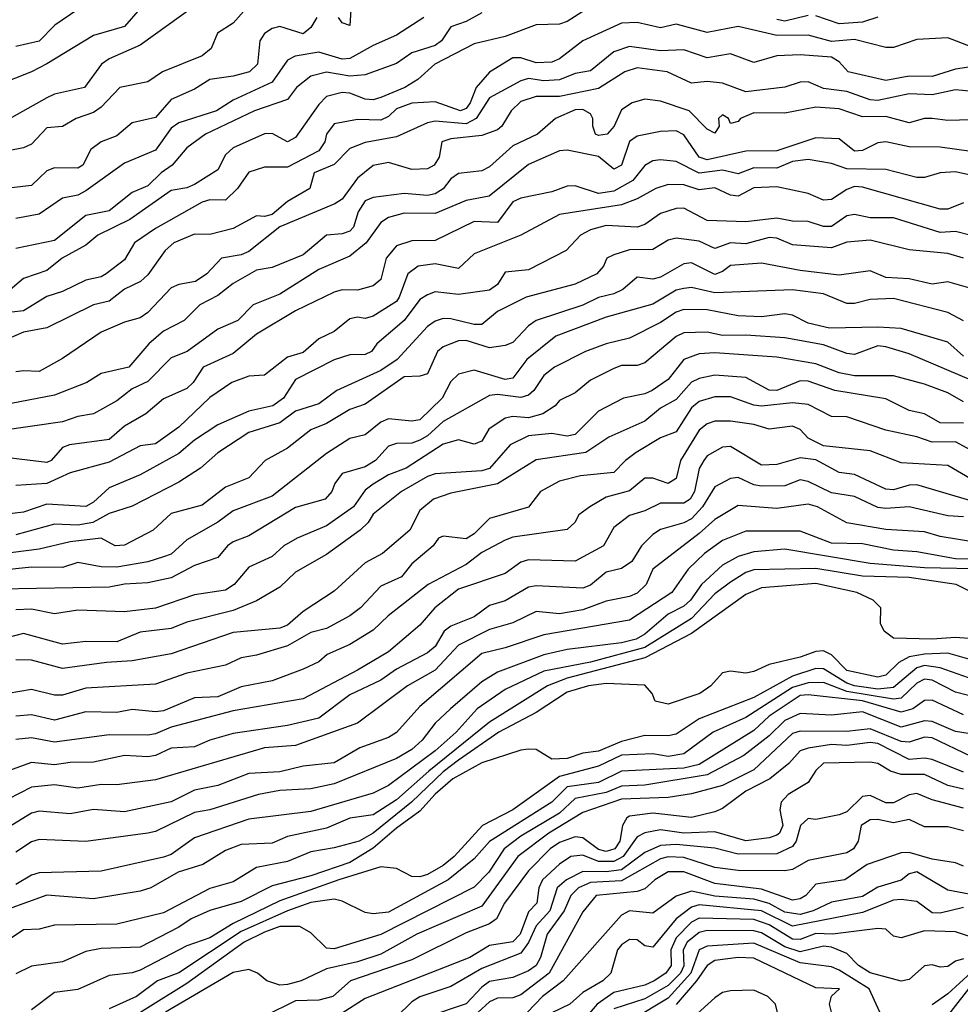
# Model space of a CAD drawing. Header units: metres. Extents: x -51132 to -49532, y -231222 to -229437.
# Tile 430 of 656: x -50301 to -50240, y -230415 to -230352. Entities that reach past the tile are written whole.
import ezdxf

# ---------------------------------------------------------------- set-up
doc = ezdxf.new("R2010")
doc.units = ezdxf.units.M
for name, color, linetype in [('CONTOUR_HALF', 8, 'Continuous'), ('CONTOUR_INDEX', 1, 'Continuous'), ('CONTOUR_INTER', 3, 'Continuous')]:
    doc.layers.add(name, color=color, linetype=linetype)

msp = doc.modelspace()

# ---------------------------------------------------------------- linework, layer by layer
at = {"layer": 'CONTOUR_HALF'}
for points, elevation in [([(-50293.08, -230351.189), (-50294.08, -230352.35), (-50296.08, -230352.91), (-50299.08, -230354.751), (-50300.08, -230355.266), (-50303.08, -230356.447)], 60.5), ([(-50286.08, -230350.986), (-50287.08, -230352.127), (-50288.091, -230352.759), (-50288.499, -230353.759), (-50289.08, -230354.234), (-50291.644, -230355.259), (-50292.58, -230355.902), (-50294.39, -230356.259), (-50295.58, -230357.534), (-50296.08, -230357.876), (-50297.199, -230358.259), (-50298.08, -230358.783), (-50299.08, -230358.868), (-50300.08, -230359.903), (-50300.58, -230360.145), (-50301.58, -230360.347)], 59.5), ([(-50264.403, -230351.259), (-50265.58, -230352.012), (-50266.08, -230352.2), (-50267.58, -230352.243), (-50269.58, -230352.981), (-50271.58, -230353.449), (-50274.103, -230354.759), (-50275.21, -230355.759), (-50276.039, -230356.259), (-50277.58, -230356.902), (-50278.08, -230357.056), (-50278.58, -230357.024), (-50279.58, -230356.621), (-50280.08, -230356.584), (-50281.08, -230356.835), (-50281.58, -230357.353), (-50283.08, -230359.473), (-50283.58, -230359.757), (-50284.58, -230359.235), (-50285.08, -230359.244), (-50287.08, -230360.146), (-50287.58, -230360.609), (-50288.08, -230361.56), (-50289.58, -230362.501), (-50290.08, -230362.719), (-50291.08, -230362.901), (-50293.735, -230364.759), (-50295.807, -230365.759), (-50296.58, -230366.408), (-50298.09, -230367.259), (-50299.08, -230368.047), (-50300.58, -230368.563), (-50301.58, -230369.399)], 57.5), ([(-50274.816, -230351.759), (-50276.58, -230352.907), (-50278.08, -230353.558), (-50279.58, -230354.4), (-50280.08, -230354.441), (-50281.58, -230353.997), (-50283.102, -230354.259), (-50283.58, -230354.502), (-50284.58, -230355.912), (-50287.08, -230357.078), (-50288.17, -230357.759), (-50290.58, -230358.538), (-50291.08, -230358.893), (-50292.08, -230360.292), (-50294.08, -230361.139), (-50296.58, -230362.915), (-50297.08, -230363.191), (-50298.08, -230363.384), (-50299.58, -230364.41), (-50301.08, -230364.703)], 58.5), ([(-50250.08, -230351.641), (-50251.58, -230351.987), (-50252.08, -230351.9)], 57.5), ([(-50245.58, -230351.734), (-50246.58, -230352.052), (-50248.08, -230352.169), (-50249.58, -230351.651)], 57.5), ([(-50237.58, -230354.64), (-50240.58, -230355.087), (-50242.08, -230355.553), (-50243.58, -230355.528), (-50245.08, -230355.814), (-50247.508, -230355.259), (-50248.08, -230354.616), (-50248.58, -230354.307), (-50250.58, -230354.154), (-50252.08, -230354.22), (-50253.58, -230354.667), (-50255.08, -230354.09), (-50256.58, -230354.35), (-50258.08, -230353.833), (-50259.58, -230353.916), (-50261.58, -230353.627), (-50262.58, -230353.961), (-50264.08, -230355.195), (-50265.08, -230355.362), (-50266.08, -230355.774), (-50267.08, -230355.83), (-50268.08, -230355.697), (-50268.58, -230355.829), (-50270.58, -230356.94), (-50271.451, -230358.259), (-50272.08, -230358.596), (-50274.08, -230358.435), (-50274.58, -230358.541), (-50276.58, -230359.45), (-50278.58, -230359.803), (-50279.58, -230360.182), (-50280.58, -230361.215), (-50281.881, -230361.759), (-50282.154, -230362.759), (-50283.58, -230363.592), (-50284.58, -230364.443), (-50285.08, -230364.573), (-50285.58, -230364.528), (-50287.08, -230365.335), (-50288.58, -230365.72), (-50289.58, -230365.714), (-50290.916, -230366.259), (-50291.455, -230366.759), (-50292.58, -230368.329), (-50293.045, -230368.759), (-50294.08, -230369.235), (-50295.08, -230370.012), (-50296.08, -230370.255), (-50299.08, -230371.721), (-50300.58, -230372.006), (-50301.58, -230372.449)], 56.5), ([(-50239.58, -230358.351), (-50241.08, -230358.397), (-50242.08, -230358.253), (-50242.58, -230358.262), (-50243.58, -230358.544), (-50245.08, -230358.14), (-50246.58, -230358.143), (-50248.08, -230357.649), (-50249.58, -230357.521), (-50251.58, -230357.908), (-50253.58, -230357.887), (-50254.43, -230358.259), (-50254.58, -230358.458), (-50255.08, -230358.585), (-50255.196, -230358.259), (-50255.58, -230358.034), (-50255.843, -230358.259), (-50255.805, -230358.759), (-50256.08, -230359.211), (-50256.58, -230358.956), (-50257.739, -230357.759), (-50259.58, -230357.152), (-50260.58, -230357.027), (-50261.412, -230357.259), (-50262.08, -230357.697), (-50262.572, -230358.759), (-50263.012, -230359.259), (-50263.58, -230359.352), (-50263.763, -230359.259), (-50263.942, -230358.759), (-50263.935, -230358.259), (-50264.08, -230357.953), (-50264.58, -230357.672), (-50265.08, -230357.702), (-50266.331, -230358.259), (-50267.502, -230359.259), (-50269.08, -230360.017), (-50270.58, -230361.367), (-50271.08, -230361.625), (-50272.58, -230361.793), (-50273.08, -230362.133), (-50273.58, -230362.797), (-50274.08, -230363.111), (-50274.58, -230363.214), (-50276.08, -230363.091), (-50278.08, -230363.341), (-50278.58, -230363.549), (-50279.048, -230364.259), (-50279.349, -230365.259), (-50279.58, -230365.514), (-50280.08, -230365.693), (-50281.08, -230365.771), (-50282.58, -230367.04), (-50284.58, -230367.851), (-50285.58, -230368.015), (-50287.08, -230368.88), (-50288.08, -230369.645), (-50289.233, -230370.259), (-50290.237, -230371.259), (-50291.58, -230371.946), (-50292.522, -230372.759), (-50293.808, -230374.259), (-50295.58, -230374.67), (-50296.514, -230375.259), (-50298.58, -230376.067), (-50303.08, -230376.919)], 55.5), ([(-50238.58, -230362.136), (-50240.58, -230361.687), (-50241.58, -230361.757), (-50242.58, -230362.048), (-50243.08, -230362.063), (-50245.08, -230361.553), (-50247.58, -230361.504), (-50248.58, -230361.152), (-50250.08, -230360.908), (-50251.08, -230361.026), (-50252.08, -230361.467), (-50253.58, -230361.428), (-50254.58, -230361.832), (-50255.58, -230361.584), (-50257.08, -230361.785), (-50258.58, -230361.025), (-50259.58, -230360.921), (-50260.08, -230360.995), (-50260.58, -230361.283), (-50261.362, -230362.259), (-50262.58, -230362.947), (-50263.58, -230363.078), (-50265.08, -230362.591), (-50265.58, -230362.608), (-50266.58, -230362.986), (-50268.58, -230363.396), (-50269.08, -230363.615), (-50270.08, -230364.953), (-50271.58, -230364.896), (-50274.08, -230366.117), (-50275.58, -230366.13), (-50276.58, -230366.463), (-50277.23, -230367.259), (-50277.58, -230368.628), (-50278.08, -230369.028), (-50279.08, -230369.312), (-50280.08, -230369.295), (-50280.58, -230369.438), (-50283.08, -230370.631), (-50285.58, -230372.136), (-50287.08, -230373.393), (-50289.025, -230374.259), (-50289.661, -230375.259), (-50290.08, -230375.634), (-50291.58, -230376.304), (-50292.716, -230377.259), (-50294.08, -230378.054), (-50295.08, -230378.919), (-50297.616, -230379.259), (-50298.08, -230379.442), (-50298.814, -230380.259), (-50299.08, -230380.404), (-50301.58, -230380.09)], 54.5), ([(-50239.58, -230365.793), (-50240.58, -230365.541), (-50241.58, -230365.604), (-50244.58, -230364.661), (-50246.08, -230364.653), (-50247.08, -230364.449), (-50247.58, -230364.534), (-50248.58, -230365.204), (-50249.08, -230365.214), (-50250.08, -230364.893), (-50251.08, -230364.878), (-50252.08, -230364.669), (-50254.08, -230364.919), (-50256.58, -230364.825), (-50258.08, -230364.033), (-50258.58, -230364.058), (-50259.58, -230364.368), (-50260.58, -230365.083), (-50261.08, -230365.243), (-50263.08, -230365.136), (-50264.08, -230365.417), (-50264.735, -230365.759), (-50265.643, -230366.759), (-50268.08, -230368.004), (-50269.58, -230368.156), (-50270.08, -230368.933), (-50270.58, -230369.308), (-50272.58, -230369.578), (-50274.08, -230369.412), (-50274.58, -230369.6), (-50275.08, -230369.917), (-50276.08, -230371.257), (-50277.833, -230372.759), (-50278.193, -230373.259), (-50278.58, -230373.442), (-50279.58, -230373.479), (-50280.58, -230373.801), (-50283.08, -230375.051), (-50283.847, -230376.259), (-50284.542, -230376.759), (-50286.08, -230377.088), (-50288.08, -230377.968), (-50289.58, -230378.97), (-50290.58, -230379.817), (-50293.08, -230381.191), (-50295.08, -230382.027), (-50296.08, -230382.94), (-50296.58, -230383.223), (-50299.08, -230383.069), (-50300.58, -230383.599), (-50302.58, -230383.84)], 53.5), ([(-50239.58, -230369.198), (-50241.08, -230368.769), (-50242.08, -230368.915), (-50243.58, -230368.573), (-50245.08, -230368.493), (-50246.08, -230368.06), (-50248.08, -230368.347), (-50250.58, -230368.048), (-50253.08, -230367.568), (-50255.08, -230367.717), (-50255.58, -230368.11), (-50256.08, -230368.31), (-50257.58, -230367.558), (-50258.08, -230367.608), (-50259.58, -230368.472), (-50260.08, -230368.607), (-50261.08, -230368.462), (-50262.004, -230369.259), (-50262.58, -230369.541), (-50263.58, -230369.79), (-50264.58, -230370.282), (-50267.58, -230371.254), (-50268.08, -230371.612), (-50269.08, -230372.665), (-50269.58, -230372.878), (-50270.58, -230373.008), (-50272.08, -230372.546), (-50272.58, -230372.564), (-50273.58, -230372.947), (-50273.938, -230373.259), (-50274.58, -230374.699), (-50275.08, -230374.844), (-50276.08, -230374.89), (-50278.58, -230376.646), (-50279.58, -230376.993), (-50281.08, -230377.882), (-50282.08, -230378.296), (-50283.58, -230379.47), (-50285.02, -230380.259), (-50286.08, -230381.379), (-50287.58, -230381.987), (-50289.08, -230383.145), (-50291.08, -230383.687), (-50292.234, -230384.759), (-50294.08, -230385.709), (-50294.677, -230385.759), (-50295.58, -230385.276), (-50297.58, -230385.508), (-50299.58, -230385.969), (-50302.08, -230386.294)], 52.5), ([(-50240.08, -230373.556), (-50241.08, -230372.646), (-50244.08, -230371.785), (-50245.58, -230371.685), (-50248.692, -230371.759), (-50250.08, -230371.434), (-50251.08, -230370.92), (-50251.58, -230370.841), (-50253.08, -230371.032), (-50254.58, -230370.965), (-50256.58, -230370.567), (-50258.08, -230370.546), (-50258.58, -230370.719), (-50259.58, -230371.387), (-50261.58, -230372.396), (-50263.08, -230372.752), (-50264.406, -230373.259), (-50266.406, -230374.259), (-50267.08, -230374.797), (-50267.728, -230375.759), (-50268.08, -230376.062), (-50268.58, -230376.225), (-50270.08, -230376.018), (-50270.58, -230376.083), (-50273.58, -230377.757), (-50274.58, -230378.684), (-50275.08, -230378.97), (-50275.58, -230379.156), (-50276.58, -230379.169), (-50277.08, -230379.338), (-50277.933, -230380.259), (-50278.58, -230380.676), (-50280.08, -230381.102), (-50280.545, -230381.759), (-50280.735, -230382.259), (-50281.175, -230382.759), (-50283.08, -230383.303), (-50286.08, -230385.126), (-50287.08, -230385.511), (-50287.451, -230385.759), (-50288.08, -230386.517), (-50289.58, -230387.019), (-50291.08, -230387.81), (-50292.58, -230388.142), (-50294.08, -230388.22), (-50295.08, -230388.425), (-50302.08, -230388.558)], 51.5), ([(-50240.08, -230376.502), (-50241.08, -230375.912), (-50242.58, -230375.351), (-50244.58, -230374.814), (-50247.08, -230374.83), (-50248.08, -230374.625), (-50249.58, -230374.042), (-50252.08, -230373.612), (-50256.08, -230373.345), (-50257.08, -230373.4), (-50258.08, -230373.766), (-50259.08, -230375.047), (-50260.105, -230375.759), (-50260.58, -230375.978), (-50261.963, -230376.259), (-50263.58, -230377.084), (-50265.08, -230378.597), (-50265.58, -230378.705), (-50266.58, -230378.524), (-50268.08, -230378.678), (-50269.262, -230379.259), (-50270.58, -230380.787), (-50271.08, -230380.925), (-50274.08, -230381.136), (-50274.58, -230381.305), (-50276.241, -230382.259), (-50278.08, -230383.733), (-50278.401, -230384.259), (-50278.913, -230384.759), (-50281.08, -230386.328), (-50283.08, -230387.454), (-50284.08, -230388.43), (-50285.58, -230389.305), (-50287.08, -230389.922), (-50290.08, -230390.668), (-50291.08, -230391.088), (-50293.08, -230391.309), (-50294.58, -230391.937), (-50296.58, -230391.916), (-50298.08, -230392.08), (-50300.58, -230391.394), (-50302.58, -230391.923)], 50.5), ([(-50239.08, -230379.876), (-50240.58, -230379.07), (-50242.08, -230379.087), (-50243.08, -230378.746), (-50245.08, -230378.321), (-50247.58, -230377.458), (-50248.58, -230377.441), (-50250.08, -230376.661), (-50251.08, -230376.55), (-50253.08, -230376.762), (-50253.58, -230376.714), (-50255.08, -230376.171), (-50256.08, -230376.165), (-50257.08, -230376.476), (-50257.58, -230376.888), (-50258.58, -230378.431), (-50259.58, -230378.816), (-50261.138, -230379.759), (-50261.825, -230380.259), (-50262.58, -230381.049), (-50264.718, -230381.259), (-50266.08, -230381.603), (-50267.304, -230382.259), (-50268.08, -230383.271), (-50270.58, -230384), (-50271.58, -230384.993), (-50272.08, -230385.307), (-50273.58, -230385.129), (-50273.88, -230385.259), (-50274.217, -230385.759), (-50275.58, -230386.914), (-50276.246, -230387.759), (-50277.58, -230388.356), (-50278.898, -230389.759), (-50279.58, -230390.265), (-50281.08, -230391.084), (-50282.08, -230391.339), (-50283.58, -230392.189), (-50285.58, -230392.796), (-50286.58, -230392.969), (-50287.58, -230393.449), (-50290.08, -230393.946), (-50292.08, -230394.671), (-50296.58, -230394.927), (-50298.08, -230395.363), (-50298.58, -230395.369), (-50300.08, -230394.997), (-50301.58, -230395.255)], 49.5), ([(-50239.08, -230383.017), (-50243.08, -230381.844), (-50243.58, -230381.859), (-50244.58, -230382.154), (-50245.08, -230382.104), (-50247.08, -230381.17), (-50248.08, -230381.05), (-50249.58, -230380.217), (-50250.58, -230380.103), (-50252.08, -230380.518), (-50253.08, -230380.573), (-50255.08, -230379.359), (-50255.58, -230379.404), (-50256.58, -230379.962), (-50256.792, -230380.259), (-50257.08, -230380.783), (-50257.389, -230382.259), (-50257.67, -230382.759), (-50258.08, -230383.016), (-50259.58, -230383.019), (-50260.58, -230383.505), (-50261.58, -230383.816), (-50262.58, -230384.583), (-50263.258, -230385.759), (-50265.08, -230386.741), (-50268.08, -230386.666), (-50268.58, -230386.818), (-50269.58, -230387.543), (-50272.58, -230388.551), (-50274.11, -230389.759), (-50275.08, -230390.863), (-50277.08, -230392.576), (-50279.08, -230393.767), (-50282.58, -230395.598), (-50287.08, -230396.374), (-50291.08, -230397.422), (-50292.08, -230397.863), (-50292.58, -230397.94), (-50295.08, -230397.917), (-50298.58, -230398.393), (-50300.08, -230398.105), (-50301.08, -230398.227)], 48.5), ([(-50239.08, -230385.575), (-50241.58, -230385.17), (-50242.58, -230384.855), (-50245.08, -230384.7), (-50247.58, -230384.272), (-50249.468, -230383.259), (-50250.08, -230383.077), (-50252.08, -230383.357), (-50254.58, -230383.157), (-50256.08, -230384.058), (-50257.08, -230384.974), (-50260.066, -230387.259), (-50260.502, -230388.259), (-50261.08, -230388.808), (-50261.58, -230389.031), (-50263.08, -230389.324), (-50264.58, -230389.87), (-50266.08, -230390.132), (-50267.58, -230389.977), (-50269.08, -230390.716), (-50270.58, -230391.15), (-50272.58, -230392.149), (-50274.08, -230393.77), (-50275.867, -230394.759), (-50279.08, -230397.162), (-50283.08, -230398.617), (-50285.08, -230398.767), (-50292.08, -230400.817), (-50294.58, -230401.138), (-50295.58, -230401.114), (-50297.08, -230401.363), (-50298.58, -230401.133), (-50300.08, -230401.291), (-50301.58, -230402.061)], 47.5), ([(-50238.434, -230387.259), (-50242.58, -230387.185), (-50246.08, -230386.906), (-50251.58, -230385.977), (-50253.58, -230386.139), (-50254.58, -230386.445), (-50255.58, -230387.009), (-50256.931, -230388.259), (-50257.638, -230389.259), (-50258.08, -230389.643), (-50259.08, -230390.158), (-50260.58, -230391.454), (-50261.152, -230391.759), (-50262.08, -230391.994), (-50265.58, -230392.422), (-50267.08, -230392.78), (-50270.08, -230393.892), (-50271.08, -230394.516), (-50273.087, -230396.259), (-50274.08, -230397.17), (-50274.92, -230398.259), (-50275.58, -230398.877), (-50276.58, -230399.436), (-50280.58, -230401.075), (-50282.08, -230401.408), (-50284.08, -230401.507), (-50285.452, -230401.759), (-50288.58, -230402.744), (-50289.58, -230402.923), (-50292.08, -230404.134), (-50292.58, -230404.243), (-50296.58, -230404.795), (-50299.58, -230404.649), (-50300.08, -230404.813), (-50301.08, -230405.478)], 46.5), ([(-50238.58, -230391.805), (-50240.58, -230391.666), (-50242.08, -230391.776), (-50244.58, -230391.705), (-50245.175, -230391.259), (-50245.417, -230390.759), (-50245.391, -230389.759), (-50245.899, -230389.259), (-50246.938, -230388.759), (-50249.58, -230388.191), (-50253.08, -230388.463), (-50254.08, -230388.889), (-50257.58, -230391.396), (-50260.58, -230392.974), (-50265.58, -230394.275), (-50266.844, -230394.759), (-50270.58, -230397.118), (-50274.486, -230400.259), (-50276.58, -230402.116), (-50278.08, -230403.081), (-50279.58, -230403.288), (-50281.08, -230403.932), (-50283.58, -230404.464), (-50284.58, -230404.889), (-50286.58, -230404.983), (-50287.58, -230405.372), (-50289.04, -230406.259), (-50290.634, -230406.759), (-50292.378, -230407.759), (-50293.08, -230407.986), (-50296.08, -230408.472), (-50299.08, -230408.243), (-50301.58, -230409.136)], 45.5), ([(-50239.759, -230394.259), (-50241.58, -230393.607), (-50242.58, -230393.469), (-50243.08, -230393.612), (-50244.58, -230394.884), (-50245.58, -230394.981), (-50247.09, -230394.759), (-50247.58, -230394.597), (-50249.08, -230393.678), (-50249.58, -230393.662), (-50251.08, -230394.154), (-50253.58, -230395.524), (-50257.08, -230396.884), (-50258.58, -230397.873), (-50259.08, -230397.992), (-50260.58, -230397.973), (-50262.08, -230398.346), (-50263.58, -230398.969), (-50264.58, -230399.108), (-50265.58, -230399.444), (-50266.58, -230399.481), (-50267.58, -230398.877), (-50268.08, -230398.85), (-50268.58, -230398.902), (-50271.08, -230399.734), (-50272.938, -230400.759), (-50274.08, -230401.734), (-50275.08, -230402.83), (-50276.58, -230403.92), (-50278.08, -230405.223), (-50279.58, -230406.128), (-50282.08, -230407.006), (-50284.58, -230407.632), (-50286.58, -230408.658), (-50288.58, -230409.231), (-50289.785, -230409.759), (-50290.58, -230410.306), (-50293.08, -230411.576), (-50295.58, -230411.668), (-50296.58, -230411.862), (-50298.08, -230412.52), (-50300.08, -230412.808), (-50301.08, -230413.307)], 44.5), ([(-50240.08, -230396.636), (-50242.08, -230395.7), (-50242.58, -230395.721), (-50243.331, -230396.259), (-50244.08, -230396.47), (-50246.58, -230395.739), (-50250.08, -230395.339), (-50250.58, -230395.393), (-50252.58, -230396.732), (-50253.58, -230397.647), (-50257.08, -230399.839), (-50258.08, -230400.072), (-50262.08, -230400.258), (-50263.58, -230400.98), (-50265.58, -230401.275), (-50266.58, -230402.264), (-50270.58, -230404.792), (-50271.58, -230405.9), (-50273.245, -230407.259), (-50277.08, -230409.337), (-50278.08, -230409.443), (-50278.58, -230409.348), (-50280.08, -230408.618), (-50280.58, -230408.493), (-50282.08, -230408.721), (-50283.58, -230409.253), (-50286.58, -230410.571), (-50290.58, -230413.229), (-50291.966, -230413.759), (-50293.302, -230414.759), (-50295.08, -230415.562)], 43.5), ([(-50239.58, -230399.324), (-50242.08, -230398.124), (-50242.58, -230398.065), (-50243.58, -230398.401), (-50244.08, -230398.349), (-50246.08, -230397.546), (-50247.58, -230397.716), (-50250.58, -230397.682), (-50251.08, -230397.837), (-50253.58, -230400.168), (-50255.58, -230401.173), (-50257.58, -230401.716), (-50259.08, -230401.945), (-50262.08, -230402.071), (-50264.58, -230402.93), (-50266.777, -230404.259), (-50268.768, -230405.759), (-50271.08, -230408.94), (-50275.268, -230410.759), (-50277.58, -230412.04), (-50279.08, -230412.54), (-50281.08, -230412.986), (-50282.711, -230413.759), (-50283.58, -230413.98), (-50284.08, -230414.032), (-50284.914, -230413.759), (-50285.531, -230413.259), (-50286.08, -230413.021), (-50287.08, -230413.222), (-50291.451, -230415.759)], 42.5), ([(-50240.08, -230401.425), (-50241.08, -230401.178), (-50242.58, -230400.473), (-50244.08, -230400.485), (-50244.772, -230400.259), (-50245.58, -230399.759), (-50246.08, -230399.692), (-50249.08, -230399.752), (-50249.58, -230400.223), (-50250.08, -230400.99), (-50251.353, -230401.759), (-50251.815, -230402.259), (-50251.899, -230402.759), (-50251.713, -230403.759), (-50251.914, -230404.259), (-50252.08, -230404.369), (-50252.58, -230404.558), (-50254.08, -230404.743), (-50256.08, -230404.172), (-50258.08, -230404.243), (-50259.58, -230404.046), (-50260.58, -230404.231), (-50261.08, -230404.48), (-50261.976, -230405.759), (-50262.58, -230406.073), (-50263.58, -230406.078), (-50264.58, -230405.662), (-50265.36, -230405.759), (-50266.08, -230406.237), (-50267.165, -230407.259), (-50267.413, -230407.759), (-50267.537, -230408.759), (-50268.08, -230409.314), (-50268.616, -230410.759), (-50269.08, -230411.234), (-50270.58, -230411.488), (-50271.852, -230412.259), (-50278.58, -230414.888), (-50280.08, -230415.832)], 41.5), ([(-50240.08, -230404.109), (-50241.08, -230403.848), (-50242.58, -230403.849), (-50243.58, -230403.368), (-50244.58, -230403.582), (-50245.58, -230403.368), (-50246.08, -230403.386), (-50246.656, -230403.759), (-50246.86, -230404.759), (-50247.158, -230405.259), (-50247.58, -230405.523), (-50250.08, -230406), (-50251.08, -230406.592), (-50251.58, -230406.671), (-50254.58, -230406.663), (-50256.08, -230406.464), (-50258.08, -230405.826), (-50259.08, -230405.777), (-50259.58, -230405.901), (-50262.08, -230407.326), (-50264.08, -230407.428), (-50264.852, -230407.759), (-50265.352, -230408.259), (-50265.772, -230409.259), (-50266.87, -230410.759), (-50267.302, -230412.259), (-50267.573, -230412.759), (-50268.08, -230413.109), (-50269.08, -230413.528), (-50270.58, -230413.803), (-50271.08, -230414.16), (-50272.08, -230415.23), (-50274.58, -230416.067)], 40.5), ([(-50238.58, -230408.38), (-50241.08, -230407.915), (-50243.08, -230406.745), (-50243.58, -230406.859), (-50244.08, -230407.266), (-50245.58, -230407.732), (-50246.58, -230408.334), (-50248.58, -230408.7), (-50249.743, -230409.259), (-50250.58, -230409.486), (-50251.58, -230409.333), (-50252.58, -230408.781), (-50253.58, -230408.498), (-50256.08, -230408.301), (-50257.58, -230407.979), (-50258.58, -230408.301), (-50260.08, -230409.399), (-50261.58, -230409.251), (-50262.08, -230409.517), (-50265.842, -230413.759), (-50267.183, -230414.759), (-50268.151, -230415.759)], 39.5), ([(-50238.58, -230411.269), (-50240.58, -230410.605), (-50242.58, -230410.533), (-50244.08, -230410.981), (-50244.58, -230410.876), (-50245.08, -230410.437), (-50245.58, -230410.376), (-50248.505, -230410.759), (-50249.58, -230410.71), (-50250.58, -230411.099), (-50251.08, -230411.07), (-50252.58, -230410.152), (-50253.58, -230409.805), (-50257.08, -230409.711), (-50257.58, -230409.981), (-50258.58, -230410.996), (-50258.913, -230411.759), (-50258.893, -230412.759), (-50259.246, -230413.259), (-50259.982, -230413.759), (-50260.58, -230414.038), (-50262.58, -230414.494), (-50263.661, -230415.259), (-50264.58, -230416.335)], 38.5), ([(-50245.469, -230415.759), (-50246.141, -230414.259), (-50248.08, -230413.056), (-50248.58, -230412.861), (-50250.58, -230412.605), (-50253.58, -230411.321), (-50256.58, -230411.519), (-50257.087, -230411.759), (-50257.623, -230413.259), (-50259.08, -230414.858), (-50261.403, -230416.259)], 37.5), ([(-50239.58, -230413.217), (-50241.08, -230414.584), (-50242.08, -230415.303)], 37.5), ([(-50251.819, -230416.759), (-50252.177, -230415.259), (-50252.668, -230414.759), (-50253.58, -230414.363), (-50255.08, -230414.399), (-50255.58, -230414.501), (-50256.08, -230414.837), (-50258.58, -230417.102)], 36.5)]:
    msp.add_lwpolyline(points, dxfattribs=dict(at, elevation=elevation))
at = {"layer": 'CONTOUR_INDEX'}
for points, elevation in [([(-50289.58, -230351.022), (-50293.08, -230353.537), (-50295.08, -230354.422), (-50295.574, -230354.759), (-50296.663, -230356.259), (-50298.58, -230356.704), (-50299.08, -230356.925), (-50302.58, -230358.883)], 60), ([(-50239.58, -230360.376), (-50241.58, -230360.106), (-50243.58, -230360.084), (-50245.08, -230359.772), (-50245.58, -230359.817), (-50246.58, -230360.324), (-50247.08, -230360.357), (-50248.08, -230359.561), (-50249.58, -230359.509), (-50252.08, -230360.343), (-50254.08, -230360.368), (-50256.58, -230360.915), (-50257.091, -230360.759), (-50258.08, -230359.307), (-50258.58, -230359.065), (-50259.58, -230359.101), (-50261.08, -230359.394), (-50261.58, -230359.744), (-50262.08, -230361.256), (-50262.58, -230361.531), (-50263.58, -230360.716), (-50265.58, -230360.3), (-50266.08, -230360.334), (-50268.08, -230361.226), (-50270.61, -230363.259), (-50272.08, -230363.541), (-50274.08, -230364.383), (-50276.08, -230364.343), (-50277.08, -230364.628), (-50277.58, -230364.959), (-50278.529, -230366.259), (-50279.58, -230367.118), (-50281.58, -230367.976), (-50284.08, -230369.557), (-50285.792, -230370.259), (-50286.779, -230371.259), (-50288.08, -230371.814), (-50290.043, -230373.259), (-50291.08, -230373.671), (-50292.58, -230375.186), (-50293.58, -230375.659), (-50294.58, -230376.431), (-50296.08, -230377.268), (-50297.08, -230377.436), (-50298.08, -230377.77), (-50302.08, -230378.369)], 55), ([(-50240.08, -230377.871), (-50241.58, -230377.845), (-50242.58, -230377.267), (-50243.58, -230377.061), (-50245.08, -230376.308), (-50248.349, -230375.759), (-50250.08, -230375.174), (-50250.58, -230375.143), (-50252.08, -230375.759), (-50252.58, -230375.738), (-50254.08, -230374.936), (-50256.08, -230374.767), (-50257.08, -230374.988), (-50257.58, -230375.227), (-50258.58, -230376.333), (-50259.58, -230376.902), (-50260.58, -230377.741), (-50262.908, -230378.759), (-50264.38, -230379.759), (-50267.58, -230380.227), (-50270.08, -230381.78), (-50273.08, -230382.37), (-50274.19, -230382.759), (-50275.08, -230383.481), (-50275.719, -230384.759), (-50277.474, -230386.259), (-50278.58, -230386.864), (-50280.58, -230388.681), (-50282.58, -230389.982), (-50283.58, -230390.867), (-50284.08, -230391.069), (-50287.08, -230391.331), (-50291.08, -230392.715), (-50293.58, -230393.171), (-50295.25, -230393.259), (-50298.08, -230393.651), (-50300.08, -230393.11), (-50301.08, -230393.101)], 50), ([(-50239.58, -230393.098), (-50241.08, -230392.677), (-50242.58, -230392.739), (-50243.58, -230392.907), (-50244.226, -230393.259), (-50245.08, -230394.082), (-50245.58, -230394.212), (-50247.58, -230393.791), (-50248.58, -230392.784), (-50249.08, -230392.512), (-50249.58, -230392.555), (-50250.58, -230392.926), (-50252.58, -230393.388), (-50253.58, -230393.845), (-50254.08, -230393.947), (-50255.08, -230393.834), (-50255.58, -230393.93), (-50256.337, -230394.759), (-50257.052, -230395.259), (-50259.08, -230395.959), (-50259.913, -230395.759), (-50260.121, -230395.259), (-50260.58, -230394.731), (-50263.08, -230394.628), (-50264.203, -230394.759), (-50265.58, -230395.183), (-50267.58, -230396.495), (-50269.977, -230397.759), (-50272.58, -230399.563), (-50273.58, -230400.301), (-50275.604, -230402.259), (-50278.08, -230404.246), (-50278.98, -230404.759), (-50280.58, -230405.199), (-50282.08, -230405.442), (-50283.58, -230406.065), (-50285.58, -230406.467), (-50287.08, -230407.387), (-50288.58, -230407.813), (-50291.58, -230409.371), (-50294.58, -230410.112), (-50298.58, -230410.177), (-50299.58, -230410.422), (-50300.58, -230410.477), (-50303.08, -230412.13)], 45), ([(-50240.08, -230406.368), (-50240.58, -230406.153), (-50242.08, -230405.916), (-50243.58, -230405.499), (-50244.08, -230405.51), (-50246.278, -230406.259), (-50247.712, -230407.259), (-50249.58, -230407.534), (-50250.233, -230408.259), (-50250.58, -230408.475), (-50251.08, -230408.555), (-50253.08, -230407.861), (-50256.08, -230407.494), (-50258.08, -230406.748), (-50259.08, -230406.749), (-50259.939, -230407.259), (-50260.58, -230407.828), (-50261.08, -230408.005), (-50263.73, -230408.259), (-50264.58, -230409.304), (-50266.742, -230413.259), (-50268.58, -230414.647), (-50269.08, -230414.844), (-50270.08, -230414.863), (-50270.58, -230415.097), (-50272.08, -230416.479)], 40)]:
    msp.add_lwpolyline(points, dxfattribs=dict(at, elevation=elevation))
at = {"layer": 'CONTOUR_INTER'}
for points, elevation in [([(-50297.08, -230351.25), (-50298.568, -230352.259), (-50299.58, -230353.294), (-50301.08, -230353.63)], 61), ([(-50271.08, -230351.455), (-50272.08, -230352.012), (-50273.08, -230352.359), (-50273.667, -230353.259), (-50274.08, -230353.559), (-50275.58, -230354.043), (-50276.58, -230354.722), (-50278.58, -230355.444), (-50279.58, -230355.527), (-50281.08, -230355.275), (-50282.08, -230355.534), (-50283.006, -230356.259), (-50283.58, -230357.04), (-50285.705, -230357.759), (-50288.872, -230359.259), (-50290.08, -230360.152), (-50291.01, -230361.259), (-50291.721, -230361.759), (-50292.58, -230362.6), (-50293.58, -230363.013), (-50295.08, -230364.193), (-50296.58, -230364.501), (-50298.58, -230366.12), (-50301.08, -230366.63)], 58), ([(-50279.505, -230351.259), (-50279.58, -230352.274), (-50280.08, -230352.112), (-50280.302, -230351.759)], 59), ([(-50239.58, -230353.652), (-50241.08, -230353.075), (-50243.08, -230353.173), (-50244.58, -230353.682), (-50245.08, -230353.681), (-50247.08, -230353.187), (-50248.58, -230353.299), (-50250.08, -230352.903), (-50252.08, -230352.916), (-50254.58, -230352.348), (-50256.58, -230352.737), (-50258.58, -230352.196), (-50259.58, -230352.427), (-50261.08, -230352.084), (-50262.08, -230352.124), (-50264.58, -230353.259), (-50266.08, -230354.42), (-50266.58, -230354.645), (-50267.58, -230354.685), (-50268.58, -230354.354), (-50269.08, -230354.354), (-50270.58, -230355.27), (-50271.452, -230356.259), (-50271.822, -230357.259), (-50272.08, -230357.624), (-50272.464, -230357.759), (-50274.08, -230357.194), (-50275.58, -230357.277), (-50276.58, -230357.632), (-50277.08, -230358.127), (-50277.58, -230358.371), (-50279.08, -230358.332), (-50280.58, -230358.605), (-50281.078, -230359.259), (-50281.181, -230359.759), (-50281.58, -230360.349), (-50283.58, -230361.394), (-50285.08, -230361.395), (-50286.08, -230361.724), (-50286.816, -230362.759), (-50287.58, -230363.519), (-50288.58, -230363.499), (-50289.08, -230363.644), (-50292.08, -230365.349), (-50293.429, -230366.259), (-50294.08, -230367.365), (-50295.262, -230368.259), (-50295.58, -230368.452), (-50296.58, -230368.655), (-50298.08, -230369.403), (-50299.08, -230369.712), (-50300.58, -230370.634), (-50302.08, -230370.811)], 57), ([(-50281.7, -230351.759), (-50282.08, -230352.394), (-50282.58, -230352.803), (-50284.08, -230352.337), (-50284.58, -230352.46), (-50285.08, -230352.782), (-50285.381, -230353.259), (-50285.523, -230354.759), (-50286.047, -230355.259), (-50287.08, -230355.546), (-50288.58, -230355.751), (-50289.58, -230356.377), (-50291.08, -230357.033), (-50292.08, -230358.196), (-50293.58, -230358.533), (-50294.58, -230359.383), (-50295.594, -230359.759), (-50296.249, -230360.259), (-50296.772, -230361.259), (-50297.08, -230361.448), (-50298.58, -230361.431), (-50299.08, -230361.634), (-50300.08, -230362.576), (-50301.714, -230362.759)], 59), ([(-50238.58, -230356.606), (-50240.58, -230356.406), (-50242.08, -230356.732), (-50243.58, -230356.677), (-50245.58, -230357.109), (-50246.08, -230357.059), (-50247.58, -230356.517), (-50249.08, -230356.323), (-50250.08, -230355.897), (-50250.58, -230355.921), (-50251.58, -230356.242), (-50254.08, -230356.546), (-50255.58, -230355.988), (-50256.58, -230355.885), (-50257.58, -230355.981), (-50259.152, -230355.259), (-50261.08, -230354.991), (-50261.881, -230355.259), (-50263.58, -230356.323), (-50266.08, -230356.85), (-50267.58, -230356.838), (-50268.58, -230357.164), (-50269.191, -230357.759), (-50269.783, -230358.759), (-50270.08, -230358.984), (-50271.08, -230359.363), (-50273.08, -230359.565), (-50273.659, -230359.759), (-50273.822, -230360.759), (-50274.159, -230361.259), (-50274.58, -230361.504), (-50275.58, -230361.542), (-50277.08, -230361.084), (-50278.08, -230361.29), (-50279.08, -230362.1), (-50280.08, -230363.448), (-50280.542, -230363.759), (-50284.08, -230365.223), (-50286.08, -230366.824), (-50286.58, -230367.033), (-50287.838, -230367.259), (-50288.783, -230368.259), (-50289.512, -230368.759), (-50290.58, -230368.938), (-50291.08, -230369.167), (-50292.58, -230370.752), (-50293.08, -230371.083), (-50294.08, -230371.358), (-50295.58, -230372.003), (-50298.08, -230373.715), (-50299.58, -230374.533), (-50300.58, -230374.49), (-50301.08, -230374.568)], 56), ([(-50240.08, -230363.688), (-50241.08, -230364.093), (-50241.58, -230364.094), (-50246.58, -230362.676), (-50247.08, -230362.642), (-50247.58, -230362.824), (-50248.58, -230363.48), (-50249.08, -230363.52), (-50250.08, -230363.097), (-50252.08, -230362.656), (-50253.58, -230362.732), (-50254.58, -230363.264), (-50255.08, -230363.19), (-50256.08, -230362.727), (-50257.08, -230362.842), (-50258.08, -230362.534), (-50259.08, -230362.517), (-50259.885, -230362.759), (-50261.08, -230363.426), (-50262.08, -230363.816), (-50266.08, -230364.432), (-50268.58, -230365.762), (-50271.58, -230366.959), (-50272.58, -230367.909), (-50274.08, -230367.621), (-50275.187, -230367.759), (-50275.843, -230368.259), (-50276.403, -230369.759), (-50276.58, -230370.04), (-50276.925, -230370.259), (-50278.08, -230370.988), (-50278.58, -230371.122), (-50279.08, -230371.037), (-50279.58, -230371.145), (-50280.58, -230371.973), (-50281.58, -230372.435), (-50282.58, -230373.326), (-50283.58, -230373.62), (-50285.08, -230374.784), (-50286.08, -230374.839), (-50287.183, -230375.259), (-50288.58, -230376.212), (-50290.58, -230378.122), (-50292.08, -230379.203), (-50293.08, -230379.327), (-50295.08, -230380.369), (-50297.58, -230381.071), (-50299.08, -230381.749), (-50301.08, -230381.885)], 54), ([(-50240.08, -230367.24), (-50241.08, -230366.95), (-50243.58, -230366.717), (-50246.08, -230366.088), (-50247.58, -230366.222), (-50248.58, -230366.592), (-50251.08, -230366.389), (-50252.08, -230365.951), (-50252.58, -230365.919), (-50254.08, -230366.33), (-50255.08, -230366.263), (-50256.08, -230366.616), (-50257.08, -230366.152), (-50258.58, -230365.969), (-50259.08, -230366.084), (-50260.08, -230366.697), (-50261.58, -230366.718), (-50262.58, -230367.029), (-50263.03, -230367.259), (-50263.241, -230367.759), (-50263.674, -230368.259), (-50265.08, -230368.927), (-50268.235, -230369.759), (-50270.08, -230370.676), (-50271.08, -230371.512), (-50271.58, -230371.527), (-50273.08, -230371.143), (-50273.58, -230371.133), (-50274.08, -230371.305), (-50274.58, -230371.638), (-50276.527, -230373.759), (-50277.58, -230374.481), (-50280.423, -230375.759), (-50281.58, -230376.612), (-50283.08, -230377.104), (-50284.08, -230377.84), (-50286.08, -230378.461), (-50288.08, -230379.776), (-50289.188, -230380.759), (-50290.58, -230381.673), (-50293.58, -230383.213), (-50295.08, -230383.682), (-50296.129, -230384.259), (-50297.08, -230384.43), (-50298.58, -230384.361), (-50301.08, -230385.044)], 53), ([(-50240.08, -230371.278), (-50241.08, -230370.755), (-50244.58, -230369.844), (-50246.08, -230369.917), (-50247.08, -230370.171), (-50247.58, -230370.164), (-50249.08, -230369.541), (-50251.08, -230369.278), (-50256.08, -230369.47), (-50257.58, -230369.138), (-50258.08, -230369.191), (-50258.58, -230369.297), (-50260.08, -230370.208), (-50263.08, -230371.046), (-50266.312, -230372.259), (-50268.183, -230373.759), (-50269.08, -230374.977), (-50269.58, -230375.046), (-50271.58, -230374.459), (-50272.58, -230374.714), (-50273.08, -230375.192), (-50273.63, -230376.259), (-50275.08, -230377.645), (-50275.58, -230377.747), (-50277.08, -230377.58), (-50277.58, -230377.796), (-50278.58, -230378.61), (-50279.58, -230378.863), (-50281.08, -230379.808), (-50284.58, -230382.567), (-50287.08, -230383.512), (-50288.08, -230384.241), (-50290.08, -230385.37), (-50291.08, -230386.297), (-50291.58, -230386.475), (-50292.58, -230386.789), (-50294.58, -230387.141), (-50295.58, -230387.112), (-50297.08, -230386.841), (-50298.08, -230387.144), (-50300.08, -230387.125), (-50302.08, -230387.35)], 52), ([(-50239.58, -230375.09), (-50243.58, -230373.408), (-50245.08, -230372.955), (-50245.58, -230372.898), (-50247.08, -230373.444), (-50247.58, -230373.382), (-50249.08, -230372.825), (-50251.58, -230372.379), (-50254.08, -230372.197), (-50255.58, -230372.23), (-50256.58, -230372.017), (-50258.08, -230372.061), (-50258.58, -230372.287), (-50260.58, -230373.974), (-50261.08, -230374.15), (-50262.08, -230374.157), (-50262.58, -230374.351), (-50264.08, -230375.102), (-50265.08, -230375.924), (-50266.08, -230376.401), (-50266.356, -230376.759), (-50267.152, -230377.259), (-50268.08, -230377.517), (-50269.08, -230377.436), (-50269.58, -230377.537), (-50270.626, -230378.259), (-50271.08, -230379.035), (-50271.58, -230379.211), (-50272.58, -230378.937), (-50273.58, -230379.218), (-50275.952, -230380.759), (-50277.08, -230381.201), (-50278.08, -230381.79), (-50278.58, -230382.172), (-50279.344, -230383.259), (-50281.08, -230384.466), (-50282.965, -230385.259), (-50283.835, -230385.759), (-50284.58, -230386.436), (-50286.08, -230387.137), (-50287.034, -230388.259), (-50287.58, -230388.603), (-50289.58, -230388.92), (-50292.08, -230389.781), (-50294.08, -230390.015), (-50297.08, -230389.901), (-50298.58, -230390.127), (-50300.08, -230389.842), (-50301.08, -230389.881)], 51), ([(-50239.58, -230381.465), (-50241.08, -230380.6), (-50244.08, -230380.424), (-50246.08, -230379.649), (-50249.08, -230379.321), (-50250.08, -230378.84), (-50250.58, -230378.283), (-50251.08, -230378.057), (-50252.58, -230378.245), (-50253.58, -230377.957), (-50255.08, -230377.736), (-50256.08, -230377.733), (-50256.58, -230377.907), (-50257.08, -230378.312), (-50258.298, -230380.259), (-50258.58, -230381.423), (-50259.08, -230381.739), (-50260.08, -230381.397), (-50260.58, -230381.399), (-50261.58, -230382.217), (-50263.08, -230382.625), (-50264.137, -230383.259), (-50264.835, -230383.759), (-50265.09, -230384.259), (-50265.58, -230384.713), (-50269.08, -230385.209), (-50269.58, -230385.395), (-50271.08, -230386.199), (-50272.08, -230386.951), (-50274.541, -230388.259), (-50277.102, -230390.259), (-50278.08, -230391.195), (-50279.58, -230392.108), (-50281.046, -230392.759), (-50281.58, -230393.223), (-50282.58, -230393.704), (-50284.58, -230394.454), (-50286.58, -230394.833), (-50288.08, -230395.474), (-50289.58, -230395.548), (-50291.58, -230396.378), (-50292.08, -230396.447), (-50293.58, -230396.303), (-50294.58, -230396.492), (-50296.58, -230396.443), (-50298.58, -230396.986), (-50300.08, -230396.627), (-50301.08, -230396.717)], 49), ([(-50240.08, -230383.899), (-50241.08, -230383.838), (-50243.58, -230383.247), (-50245.08, -230383.367), (-50245.58, -230383.297), (-50247.08, -230382.577), (-50248.58, -230382.358), (-50250.08, -230381.624), (-50250.58, -230381.522), (-50251.58, -230381.9), (-50253.08, -230381.915), (-50253.58, -230381.842), (-50254.58, -230381.369), (-50255.08, -230381.43), (-50256.08, -230381.957), (-50256.88, -230383.259), (-50257.58, -230384.015), (-50258.08, -230384.282), (-50259.58, -230384.709), (-50260.08, -230385.037), (-50260.794, -230385.759), (-50261.428, -230386.759), (-50262.08, -230387.21), (-50263.08, -230387.461), (-50264.08, -230388.287), (-50264.58, -230388.489), (-50267.58, -230388.334), (-50268.08, -230388.419), (-50269.58, -230389.294), (-50270.58, -230389.595), (-50271.58, -230390.338), (-50273.08, -230390.924), (-50273.51, -230391.259), (-50274.08, -230392.245), (-50274.58, -230392.649), (-50276.58, -230393.707), (-50277.58, -230394.408), (-50279.58, -230395.352), (-50281.58, -230396.841), (-50283.58, -230397.326), (-50287.08, -230397.83), (-50288.58, -230398.262), (-50289.58, -230398.699), (-50291.08, -230398.788), (-50292.08, -230399.25), (-50292.58, -230399.346), (-50294.08, -230399.245), (-50296.08, -230399.675), (-50297.58, -230399.696), (-50298.58, -230399.858), (-50300.08, -230399.701), (-50302.58, -230400.61)], 48), ([(-50235.08, -230386.639), (-50240.58, -230386.591), (-50243.08, -230386.141), (-50244.58, -230386.03), (-50246.58, -230385.626), (-50248.58, -230385.599), (-50250.58, -230384.814), (-50254.08, -230384.825), (-50255.58, -230385.415), (-50256.742, -230386.259), (-50257.788, -230387.259), (-50258.839, -230388.759), (-50261.58, -230390.539), (-50267.08, -230391.482), (-50269.58, -230392.331), (-50271.08, -230392.682), (-50275.08, -230396.106), (-50276.58, -230397.773), (-50277.08, -230398.098), (-50278.937, -230398.759), (-50280.58, -230399.725), (-50282.58, -230399.948), (-50284.08, -230400.303), (-50286.08, -230400.418), (-50288.08, -230401.184), (-50289.58, -230401.478), (-50291.08, -230402.229), (-50294.08, -230402.882), (-50296.08, -230402.724), (-50297.58, -230403.014), (-50299.58, -230402.829), (-50300.08, -230402.953), (-50301.58, -230403.891)], 47), ([(-50239.511, -230388.759), (-50240.549, -230388.259), (-50243.58, -230387.788), (-50246.58, -230387.706), (-50249.58, -230387.218), (-50253.58, -230387.314), (-50254.08, -230387.481), (-50255.08, -230388.101), (-50256.08, -230388.853), (-50257.58, -230390.435), (-50260.58, -230392.31), (-50264.08, -230393.247), (-50267.08, -230393.817), (-50269.58, -230395.013), (-50271.381, -230396.259), (-50272.742, -230397.759), (-50274.08, -230398.947), (-50277.08, -230401.19), (-50278.08, -230401.676), (-50282.08, -230402.847), (-50286.08, -230403.351), (-50289.58, -230404.548), (-50291.08, -230405.617), (-50291.58, -230405.787), (-50295.58, -230406.706), (-50299.58, -230406.793), (-50300.08, -230406.948), (-50301.08, -230407.558)], 46), ([(-50239.08, -230395.557), (-50240.58, -230395.182), (-50242.08, -230394.409), (-50242.58, -230394.338), (-50243.08, -230394.593), (-50244.08, -230395.573), (-50244.58, -230395.636), (-50247.58, -230395.134), (-50249.08, -230394.556), (-50250.08, -230394.575), (-50251.08, -230394.869), (-50254.08, -230396.797), (-50256.197, -230397.759), (-50258.08, -230399.136), (-50259.08, -230399.327), (-50260.08, -230399.148), (-50262.08, -230399.223), (-50263.58, -230399.934), (-50266.08, -230400.595), (-50269.08, -230402.757), (-50271.038, -230403.759), (-50272.868, -230405.759), (-50273.58, -230406.335), (-50274.58, -230406.904), (-50275.08, -230407.068), (-50275.58, -230407.044), (-50276.58, -230406.516), (-50277.58, -230406.427), (-50280.284, -230407.259), (-50284.08, -230408.597), (-50287.08, -230410.073), (-50288.58, -230410.994), (-50290.08, -230411.506), (-50293.08, -230413.059), (-50293.58, -230413.229), (-50295.08, -230413.408), (-50297.08, -230414.319), (-50298.58, -230414.511), (-50300.08, -230415.625)], 44), ([(-50237.58, -230398.186), (-50240.58, -230397.711), (-50242.08, -230397.075), (-50242.58, -230397.021), (-50244.08, -230397.423), (-50246.58, -230396.441), (-50248.58, -230396.658), (-50250.58, -230396.555), (-50251.58, -230397.009), (-50252.58, -230397.977), (-50254.215, -230399.259), (-50256.58, -230400.5), (-50260.58, -230401.167), (-50262.08, -230401.228), (-50263.08, -230401.641), (-50265.08, -230402.028), (-50266.08, -230402.973), (-50268.58, -230404.447), (-50269.635, -230405.259), (-50270.631, -230406.759), (-50271.58, -230407.715), (-50277.58, -230410.766), (-50280.58, -230411.687), (-50281.08, -230411.65), (-50282.08, -230410.658), (-50282.805, -230410.259), (-50284.08, -230410.254), (-50285.08, -230410.612), (-50286.39, -230411.259), (-50290.08, -230413.927), (-50294.58, -230416.739)], 43), ([(-50240.08, -230400.316), (-50242.08, -230399.513), (-50242.58, -230399.425), (-50243.58, -230399.508), (-50245.58, -230398.49), (-50246.08, -230398.417), (-50247.58, -230398.613), (-50248.58, -230398.55), (-50250.08, -230398.781), (-50250.58, -230398.95), (-50251.328, -230399.759), (-50252.55, -230400.759), (-50254.08, -230401.545), (-50255.58, -230402.667), (-50256.08, -230402.879), (-50257.58, -230403.238), (-50260.08, -230402.961), (-50261.58, -230403.164), (-50261.752, -230403.259), (-50262.015, -230403.759), (-50262.187, -230404.759), (-50262.513, -230405.259), (-50263.08, -230405.438), (-50263.58, -230405.302), (-50264.58, -230404.553), (-50265.08, -230404.489), (-50266.08, -230404.842), (-50266.68, -230405.259), (-50268.08, -230406.679), (-50269.621, -230408.759), (-50270.13, -230409.759), (-50270.58, -230410.084), (-50272.08, -230410.666), (-50275.58, -230412.405), (-50279.543, -230413.759), (-50280.662, -230414.759), (-50281.58, -230414.987), (-50283.08, -230415.038), (-50285.08, -230416.037)], 42), ([(-50240.08, -230402.642), (-50242.08, -230402.107), (-50243.08, -230401.703), (-50243.58, -230401.794), (-50244.58, -230402.289), (-50245.08, -230402.298), (-50246.08, -230401.824), (-50246.58, -230401.899), (-50247.58, -230402.874), (-50248.08, -230403.079), (-50249.58, -230403.365), (-50250.08, -230403.297), (-50250.561, -230403.759), (-50250.84, -230404.759), (-50251.08, -230405.111), (-50252.08, -230405.573), (-50254.58, -230405.611), (-50256.08, -230405.222), (-50258.58, -230404.986), (-50259.58, -230405.044), (-50260.58, -230405.492), (-50262.08, -230406.601), (-50263.08, -230406.749), (-50264.58, -230406.721), (-50265.636, -230407.259), (-50266.228, -230407.759), (-50266.703, -230409.259), (-50267.58, -230410.221), (-50268.08, -230411.292), (-50268.58, -230411.974), (-50271.08, -230412.961), (-50273.08, -230414.125), (-50275.08, -230414.793), (-50275.58, -230415.1), (-50276.58, -230416.077)], 41), ([(-50240.08, -230409.026), (-50241.58, -230409.391), (-50242.08, -230409.372), (-50243.08, -230408.653), (-50244.08, -230408.514), (-50244.58, -230408.567), (-50246.58, -230409.349), (-50251.08, -230410.231), (-50253.08, -230409.256), (-50257.08, -230408.87), (-50257.58, -230409.016), (-50258.565, -230409.759), (-50260.08, -230411.588), (-50260.58, -230411.499), (-50261.08, -230411.114), (-50261.58, -230411.085), (-50262.08, -230411.444), (-50262.351, -230411.759), (-50262.772, -230413.259), (-50263.285, -230413.759), (-50264.58, -230414.508), (-50265.409, -230415.259), (-50266.58, -230415.805)], 39), ([(-50240.08, -230412.335), (-50240.58, -230412.477), (-50241.08, -230412.839), (-50241.58, -230412.865), (-50242.08, -230412.715), (-50242.58, -230412.777), (-50243.58, -230413.663), (-50244.08, -230413.783), (-50246.08, -230413.241), (-50246.834, -230412.759), (-50247.58, -230411.995), (-50248.58, -230411.592), (-50249.08, -230411.521), (-50250.58, -230411.882), (-50251.58, -230411.565), (-50253.08, -230410.654), (-50253.58, -230410.525), (-50256.58, -230410.507), (-50257.08, -230410.636), (-50257.854, -230411.259), (-50258.12, -230411.759), (-50258.08, -230412.797), (-50258.295, -230413.259), (-50259.08, -230414.051), (-50260.58, -230414.902), (-50262.58, -230415.56)], 38), ([(-50248.571, -230415.759), (-50248.708, -230415.259), (-50248.58, -230414.74), (-50248.063, -230414.259), (-50249.58, -230414.213), (-50253.58, -230412.291), (-50254.58, -230412.248), (-50256.08, -230412.452), (-50256.58, -230412.774), (-50257.255, -230413.759), (-50258.58, -230415.27)], 37), ([(-50239.75, -230414.259), (-50241.58, -230416.597)], 37)]:
    msp.add_lwpolyline(points, dxfattribs=dict(at, elevation=elevation))

doc.saveas('drawing.dxf')
